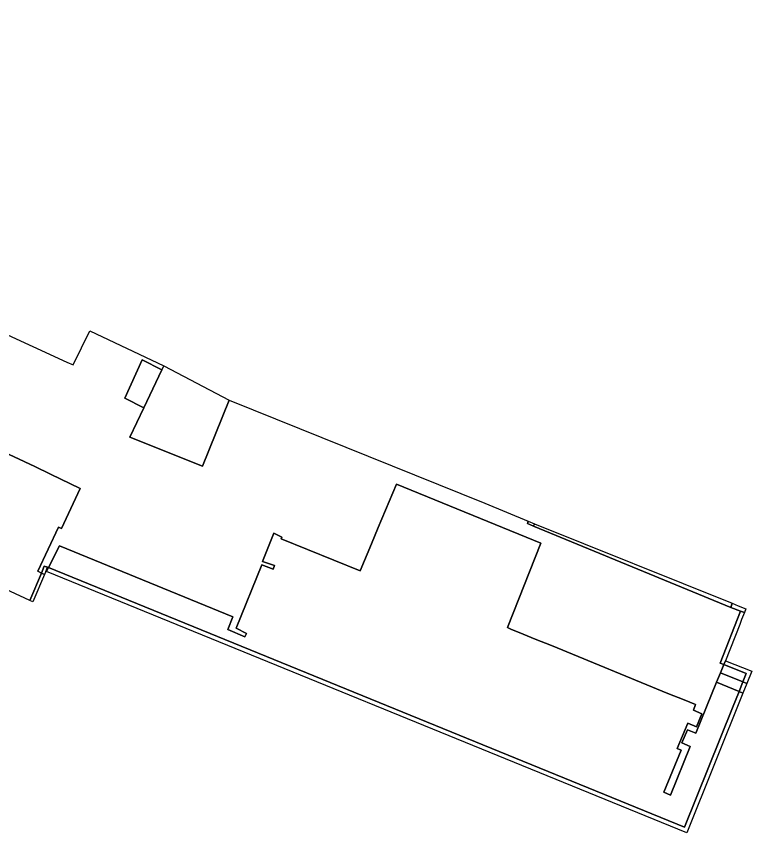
# Model space of a CAD drawing. Extents: x -600391 to -599491, y -1160176 to -1159402.
# Drawn here: x -599634.24 to -599598.69, y -1159917.47 to -1159878.01 of the extents above; entities that cross this region are included whole.
import ezdxf

# ---------------------------------------------------------------- set-up
doc = ezdxf.new("R2010")
doc.units = 0
doc.layers.add('Level 61', color=7, linetype='Continuous')
doc.layers.add('Level 62', color=7, linetype='Continuous')

msp = doc.modelspace()

# ---------------------------------------------------------------- linework, layer by layer
at = {"layer": 'Level 61'}
for points in [[(-599640.25, -1159890.84), (-599631.8, -1159894.72)], [(-599631.5, -1159894.86), (-599630.69, -1159893.21)], [(-599630.69, -1159893.21), (-599627.11, -1159894.91)], [(-599631.8, -1159894.72), (-599631.5, -1159894.86)], [(-599629, -1159896.46), (-599628.15, -1159894.61)], [(-599628.15, -1159894.61), (-599629, -1159896.46)], [(-599628.15, -1159894.61), (-599627.2, -1159895.1)], [(-599627.2, -1159895.1), (-599628.15, -1159894.61)], [(-599627.2, -1159895.1), (-599628.07, -1159896.94)], [(-599628.07, -1159896.94), (-599627.2, -1159895.1)], [(-599627.11, -1159894.91), (-599627.2, -1159895.1)], [(-599627.2, -1159895.1), (-599627.11, -1159894.91)], [(-599627.11, -1159894.91), (-599623.95, -1159896.57)], [(-599640.39, -1159896.48), (-599633.35, -1159899.77)], [(-599633.35, -1159899.77), (-599640.39, -1159896.48)], [(-599628.07, -1159896.94), (-599629, -1159896.46)], [(-599629, -1159896.46), (-599628.07, -1159896.94)], [(-599625.24, -1159899.75), (-599623.95, -1159896.57)], [(-599623.95, -1159896.57), (-599625.24, -1159899.75)], [(-599623.95, -1159896.57), (-599611.59, -1159901.54)], [(-599628.07, -1159896.94), (-599628.75, -1159898.36)], [(-599628.75, -1159898.36), (-599628.07, -1159896.94)], [(-599628.75, -1159898.36), (-599625.24, -1159899.75)], [(-599625.24, -1159899.75), (-599628.75, -1159898.36)], [(-599633.35, -1159899.77), (-599632.59, -1159900.14)], [(-599632.59, -1159900.14), (-599633.35, -1159899.77)], [(-599632.59, -1159900.14), (-599631.16, -1159900.83)], [(-599631.16, -1159900.83), (-599632.59, -1159900.14)], [(-599615.86, -1159900.62), (-599616.75, -1159902.72)], [(-599616.75, -1159902.72), (-599615.86, -1159900.62)], [(-599608.89, -1159903.47), (-599615.86, -1159900.62)], [(-599615.86, -1159900.62), (-599608.89, -1159903.47)], [(-599631.16, -1159900.83), (-599632.06, -1159902.77)], [(-599632.06, -1159902.77), (-599631.16, -1159900.83)], [(-599611.59, -1159901.54), (-599609.49, -1159902.42)], [(-599609.49, -1159902.42), (-599609.53, -1159902.52)], [(-599609.53, -1159902.52), (-599609.49, -1159902.42)], [(-599609.53, -1159902.52), (-599609.24, -1159902.65)], [(-599609.24, -1159902.65), (-599609.53, -1159902.52)], [(-599609.49, -1159902.42), (-599609.19, -1159902.54)], [(-599609.24, -1159902.65), (-599609.19, -1159902.54)], [(-599609.19, -1159902.54), (-599609.24, -1159902.65)], [(-599609.19, -1159902.54), (-599599.64, -1159906.38)], [(-599632.2, -1159902.71), (-599633.2, -1159904.83)], [(-599633.2, -1159904.83), (-599632.2, -1159902.71)], [(-599632.06, -1159902.77), (-599632.2, -1159902.71)], [(-599632.2, -1159902.71), (-599632.06, -1159902.77)], [(-599621.79, -1159902.99), (-599622.34, -1159904.36)], [(-599622.34, -1159904.36), (-599621.79, -1159902.99)], [(-599621.41, -1159903.18), (-599621.79, -1159902.99)], [(-599621.79, -1159902.99), (-599621.41, -1159903.18)], [(-599616.75, -1159902.72), (-599617.07, -1159903.51)], [(-599617.07, -1159903.51), (-599616.75, -1159902.72)], [(-599599.69, -1159906.58), (-599609.24, -1159902.65)], [(-599609.24, -1159902.65), (-599599.69, -1159906.58)], [(-599621.44, -1159903.26), (-599621.41, -1159903.18)], [(-599621.41, -1159903.18), (-599621.44, -1159903.26)], [(-599617.61, -1159904.81), (-599621.44, -1159903.26)], [(-599621.44, -1159903.26), (-599617.61, -1159904.81)], [(-599632.16, -1159903.61), (-599632.69, -1159904.66)], [(-599632.69, -1159904.66), (-599632.16, -1159903.61)], [(-599623.77, -1159907.04), (-599632.16, -1159903.61)], [(-599632.16, -1159903.61), (-599623.77, -1159907.04)], [(-599617.07, -1159903.51), (-599617.61, -1159904.81)], [(-599617.61, -1159904.81), (-599617.07, -1159903.51)], [(-599610.49, -1159907.56), (-599608.89, -1159903.47)], [(-599608.89, -1159903.47), (-599610.49, -1159907.56)], [(-599632.89, -1159904.58), (-599633.03, -1159904.92)], [(-599633.03, -1159904.92), (-599632.89, -1159904.58)], [(-599632.73, -1159904.64), (-599632.89, -1159904.58)], [(-599632.89, -1159904.58), (-599632.73, -1159904.64)], [(-599622.38, -1159904.53), (-599623.61, -1159907.58)], [(-599623.61, -1159907.58), (-599622.38, -1159904.53)], [(-599621.82, -1159904.73), (-599622.38, -1159904.53)], [(-599622.38, -1159904.53), (-599621.82, -1159904.73)], [(-599622.34, -1159904.36), (-599621.76, -1159904.56)], [(-599621.76, -1159904.56), (-599622.34, -1159904.36)], [(-599621.76, -1159904.56), (-599621.82, -1159904.73)], [(-599621.82, -1159904.73), (-599621.76, -1159904.56)], [(-599633.03, -1159904.92), (-599633.59, -1159906.24)], [(-599633.59, -1159906.24), (-599633.03, -1159904.92)], [(-599632.88, -1159904.99), (-599633.44, -1159906.31)], [(-599633.2, -1159904.83), (-599633.03, -1159904.92)], [(-599633.03, -1159904.92), (-599633.2, -1159904.83)], [(-599633.03, -1159904.92), (-599632.88, -1159904.99)], [(-599632.88, -1159904.99), (-599633.03, -1159904.92)], [(-599632.81, -1159904.84), (-599632.88, -1159904.99)], [(-599632.73, -1159904.64), (-599632.81, -1159904.84)], [(-599632.81, -1159904.84), (-599632.73, -1159904.64)], [(-599632.78, -1159904.85), (-599632.81, -1159904.84)], [(-599632.78, -1159904.85), (-599632.69, -1159904.66)], [(-599632.69, -1159904.66), (-599632.78, -1159904.85)], [(-599601.82, -1159917.47), (-599632.78, -1159904.85)], [(-599632.69, -1159904.66), (-599632.73, -1159904.64)], [(-599632.73, -1159904.64), (-599632.69, -1159904.66)], [(-599601.93, -1159917.21), (-599632.69, -1159904.66)], [(-599632.69, -1159904.66), (-599601.93, -1159917.21)], [(-599633.59, -1159906.24), (-599635.92, -1159905.16)], [(-599633.44, -1159906.31), (-599633.59, -1159906.24)], [(-599599.64, -1159906.38), (-599599.69, -1159906.58)], [(-599599.69, -1159906.58), (-599599.64, -1159906.38)], [(-599599.64, -1159906.38), (-599599.34, -1159906.5)], [(-599599.34, -1159906.5), (-599598.97, -1159906.65)], [(-599599.23, -1159906.76), (-599600.22, -1159909.27)], [(-599600.22, -1159909.27), (-599599.23, -1159906.76)], [(-599599.23, -1159906.76), (-599599.69, -1159906.58)], [(-599599.69, -1159906.58), (-599599.23, -1159906.76)], [(-599599.04, -1159906.83), (-599599.23, -1159906.76)], [(-599599.23, -1159906.76), (-599599.04, -1159906.83)], [(-599599.08, -1159906.94), (-599599.18, -1159907.17)], [(-599599.04, -1159906.83), (-599599.08, -1159906.94)], [(-599598.97, -1159906.65), (-599599.04, -1159906.83)], [(-599624.02, -1159907.65), (-599623.77, -1159907.04)], [(-599623.77, -1159907.04), (-599624.02, -1159907.65)], [(-599599.18, -1159907.17), (-599599.27, -1159907.4)], [(-599623.19, -1159908), (-599624.02, -1159907.65)], [(-599624.02, -1159907.65), (-599623.19, -1159908)], [(-599623.61, -1159907.58), (-599623.11, -1159907.85)], [(-599623.11, -1159907.85), (-599623.61, -1159907.58)], [(-599610.34, -1159907.64), (-599610.49, -1159907.56)], [(-599610.49, -1159907.56), (-599610.34, -1159907.64)], [(-599609.74, -1159907.87), (-599610.34, -1159907.64)], [(-599610.34, -1159907.64), (-599609.74, -1159907.87)], [(-599599.27, -1159907.4), (-599599.96, -1159909.16)], [(-599623.11, -1159907.85), (-599623.19, -1159908)], [(-599623.19, -1159908), (-599623.11, -1159907.85)], [(-599609.16, -1159908.11), (-599609.74, -1159907.87)], [(-599609.74, -1159907.87), (-599609.16, -1159908.11)], [(-599608.37, -1159908.43), (-599609.16, -1159908.11)], [(-599609.16, -1159908.11), (-599608.37, -1159908.43)], [(-599602.75, -1159910.75), (-599608.37, -1159908.43)], [(-599608.37, -1159908.43), (-599602.75, -1159910.75)], [(-599600.22, -1159909.27), (-599600.04, -1159909.34)], [(-599600.04, -1159909.34), (-599600.22, -1159909.27)], [(-599600.04, -1159909.34), (-599599.96, -1159909.16)], [(-599599.96, -1159909.16), (-599600.04, -1159909.34)], [(-599599.96, -1159909.16), (-599598.69, -1159909.67)], [(-599600.2, -1159909.74), (-599600.04, -1159909.34)], [(-599600.04, -1159909.34), (-599600.2, -1159909.74)], [(-599600.04, -1159909.34), (-599598.95, -1159909.78)], [(-599598.95, -1159909.78), (-599600.04, -1159909.34)], [(-599598.69, -1159909.67), (-599598.93, -1159910.26)], [(-599600.2, -1159909.74), (-599600.39, -1159910.2)], [(-599600.39, -1159910.2), (-599600.2, -1159909.74)], [(-599599.11, -1159910.18), (-599600.2, -1159909.74)], [(-599600.2, -1159909.74), (-599599.11, -1159910.18)], [(-599598.95, -1159909.78), (-599599.11, -1159910.18)], [(-599599.11, -1159910.18), (-599598.95, -1159909.78)], [(-599600.39, -1159910.2), (-599601.39, -1159912.66)], [(-599601.39, -1159912.66), (-599600.39, -1159910.2)], [(-599599.3, -1159910.65), (-599600.39, -1159910.2)], [(-599600.39, -1159910.2), (-599599.3, -1159910.65)], [(-599599.3, -1159910.65), (-599599.11, -1159910.18)], [(-599599.11, -1159910.18), (-599599.3, -1159910.65)], [(-599599.11, -1159910.18), (-599598.93, -1159910.26)], [(-599598.93, -1159910.26), (-599599.11, -1159910.18)], [(-599598.93, -1159910.26), (-599599.11, -1159910.73)], [(-599601.95, -1159911.05), (-599602.75, -1159910.75)], [(-599602.75, -1159910.75), (-599601.95, -1159911.05)], [(-599599.11, -1159910.73), (-599601.82, -1159917.47)], [(-599599.3, -1159910.65), (-599599.61, -1159911.43)], [(-599599.61, -1159911.43), (-599599.3, -1159910.65)], [(-599599.11, -1159910.73), (-599599.3, -1159910.65)], [(-599599.3, -1159910.65), (-599599.11, -1159910.73)], [(-599601.4, -1159911.27), (-599601.95, -1159911.05)], [(-599601.95, -1159911.05), (-599601.4, -1159911.27)], [(-599601.51, -1159911.55), (-599601.4, -1159911.27)], [(-599601.4, -1159911.27), (-599601.51, -1159911.55)], [(-599599.61, -1159911.43), (-599601.93, -1159917.21)], [(-599601.93, -1159917.21), (-599599.61, -1159911.43)], [(-599601.1, -1159911.72), (-599601.51, -1159911.55)], [(-599601.51, -1159911.55), (-599601.1, -1159911.72)], [(-599601.36, -1159912.35), (-599601.1, -1159911.72)], [(-599601.1, -1159911.72), (-599601.36, -1159912.35)], [(-599602.29, -1159913.4), (-599601.77, -1159912.17)], [(-599601.77, -1159912.17), (-599602.29, -1159913.4)], [(-599601.77, -1159912.17), (-599601.36, -1159912.35)], [(-599601.36, -1159912.35), (-599601.77, -1159912.17)], [(-599601.8, -1159912.5), (-599602.07, -1159913.13)], [(-599602.07, -1159913.13), (-599601.8, -1159912.5)], [(-599601.39, -1159912.66), (-599601.8, -1159912.5)], [(-599601.8, -1159912.5), (-599601.39, -1159912.66)], [(-599602.07, -1159913.13), (-599601.66, -1159913.3)], [(-599601.66, -1159913.3), (-599602.07, -1159913.13)], [(-599602.94, -1159915.52), (-599602.1, -1159913.48)], [(-599602.1, -1159913.48), (-599602.94, -1159915.52)], [(-599601.66, -1159913.3), (-599602.62, -1159915.66)], [(-599602.62, -1159915.66), (-599601.66, -1159913.3)], [(-599602.1, -1159913.48), (-599602.29, -1159913.4)], [(-599602.29, -1159913.4), (-599602.1, -1159913.48)], [(-599602.62, -1159915.66), (-599602.94, -1159915.52)], [(-599602.94, -1159915.52), (-599602.62, -1159915.66)]]:
    msp.add_lwpolyline(points, dxfattribs=at)
at = {"layer": 'Level 62'}
for points in [[(-599668.24, -1159878.01), (-599656.14, -1159883.56), (-599644.05, -1159889.1), (-599640.52, -1159890.68), (-599640.25, -1159890.84), (-599631.8, -1159894.72), (-599631.5, -1159894.86), (-599630.69, -1159893.21), (-599627.11, -1159894.91), (-599627.2, -1159895.1), (-599628.15, -1159894.61), (-599629, -1159896.46), (-599628.07, -1159896.94), (-599628.75, -1159898.36), (-599625.24, -1159899.75), (-599623.95, -1159896.57), (-599611.59, -1159901.54), (-599609.49, -1159902.42), (-599609.53, -1159902.52), (-599609.24, -1159902.65), (-599599.69, -1159906.58), (-599599.23, -1159906.76)], [(-599627.2, -1159895.1), (-599628.07, -1159896.94), (-599629, -1159896.46), (-599628.15, -1159894.61), (-599627.2, -1159895.1)], [(-599627.11, -1159894.91), (-599623.95, -1159896.57), (-599625.24, -1159899.75), (-599628.75, -1159898.36), (-599628.07, -1159896.94), (-599627.2, -1159895.1), (-599627.11, -1159894.91)], [(-599640.39, -1159896.48), (-599633.35, -1159899.77), (-599632.59, -1159900.14), (-599631.16, -1159900.83), (-599632.06, -1159902.77), (-599632.2, -1159902.71), (-599633.2, -1159904.83), (-599633.03, -1159904.92), (-599633.59, -1159906.24), (-599635.92, -1159905.16)], [(-599599.23, -1159906.76), (-599600.22, -1159909.27), (-599600.04, -1159909.34), (-599600.2, -1159909.74), (-599600.39, -1159910.2), (-599601.39, -1159912.66), (-599601.8, -1159912.5), (-599602.07, -1159913.13), (-599601.66, -1159913.3), (-599602.62, -1159915.66), (-599602.94, -1159915.52), (-599602.1, -1159913.48), (-599602.29, -1159913.4), (-599601.77, -1159912.17), (-599601.36, -1159912.35), (-599601.1, -1159911.72), (-599601.51, -1159911.55), (-599601.4, -1159911.27), (-599601.95, -1159911.05), (-599602.75, -1159910.75), (-599608.37, -1159908.43), (-599609.16, -1159908.11), (-599609.74, -1159907.87), (-599610.34, -1159907.64), (-599610.49, -1159907.56), (-599608.89, -1159903.47), (-599615.86, -1159900.62), (-599616.75, -1159902.72), (-599617.07, -1159903.51), (-599617.61, -1159904.81), (-599621.44, -1159903.26), (-599621.41, -1159903.18), (-599621.79, -1159902.99), (-599622.34, -1159904.36), (-599621.76, -1159904.56), (-599621.82, -1159904.73), (-599622.38, -1159904.53), (-599623.61, -1159907.58), (-599623.11, -1159907.85), (-599623.19, -1159908), (-599624.02, -1159907.65), (-599623.77, -1159907.04), (-599632.16, -1159903.61), (-599632.69, -1159904.66), (-599632.73, -1159904.64), (-599632.89, -1159904.58), (-599633.03, -1159904.92), (-599633.2, -1159904.83), (-599632.2, -1159902.71), (-599632.06, -1159902.77), (-599631.16, -1159900.83), (-599632.59, -1159900.14), (-599633.35, -1159899.77), (-599640.39, -1159896.48)], [(-599632.69, -1159904.66), (-599632.16, -1159903.61), (-599623.77, -1159907.04), (-599624.02, -1159907.65), (-599623.19, -1159908), (-599623.11, -1159907.85), (-599623.61, -1159907.58), (-599622.38, -1159904.53), (-599621.82, -1159904.73), (-599621.76, -1159904.56), (-599622.34, -1159904.36), (-599621.79, -1159902.99), (-599621.41, -1159903.18), (-599621.44, -1159903.26), (-599617.61, -1159904.81), (-599617.07, -1159903.51), (-599616.75, -1159902.72), (-599615.86, -1159900.62), (-599608.89, -1159903.47), (-599610.49, -1159907.56), (-599610.34, -1159907.64), (-599609.74, -1159907.87), (-599609.16, -1159908.11), (-599608.37, -1159908.43), (-599602.75, -1159910.75), (-599601.95, -1159911.05), (-599601.4, -1159911.27), (-599601.51, -1159911.55), (-599601.1, -1159911.72), (-599601.36, -1159912.35), (-599601.77, -1159912.17), (-599602.29, -1159913.4), (-599602.1, -1159913.48), (-599602.94, -1159915.52), (-599602.62, -1159915.66), (-599601.66, -1159913.3), (-599602.07, -1159913.13), (-599601.8, -1159912.5), (-599601.39, -1159912.66), (-599600.39, -1159910.2), (-599599.3, -1159910.65), (-599599.61, -1159911.43), (-599601.93, -1159917.21), (-599632.69, -1159904.66)], [(-599609.19, -1159902.54), (-599609.24, -1159902.65), (-599609.53, -1159902.52), (-599609.49, -1159902.42), (-599609.19, -1159902.54)], [(-599609.19, -1159902.54), (-599599.64, -1159906.38), (-599599.69, -1159906.58), (-599609.24, -1159902.65), (-599609.19, -1159902.54)], [(-599632.81, -1159904.84), (-599632.88, -1159904.99), (-599633.03, -1159904.92), (-599632.89, -1159904.58), (-599632.73, -1159904.64), (-599632.81, -1159904.84)], [(-599633.44, -1159906.31), (-599633.59, -1159906.24), (-599633.03, -1159904.92), (-599632.88, -1159904.99), (-599633.44, -1159906.31)], [(-599632.81, -1159904.84), (-599632.73, -1159904.64), (-599632.69, -1159904.66), (-599632.78, -1159904.85), (-599632.81, -1159904.84)], [(-599632.69, -1159904.66), (-599601.93, -1159917.21), (-599599.61, -1159911.43), (-599599.3, -1159910.65), (-599599.11, -1159910.73), (-599601.82, -1159917.47), (-599632.78, -1159904.85), (-599632.69, -1159904.66)], [(-599599.04, -1159906.83), (-599599.23, -1159906.76), (-599599.69, -1159906.58), (-599599.64, -1159906.38), (-599599.34, -1159906.5), (-599598.97, -1159906.65), (-599599.04, -1159906.83)], [(-599599.04, -1159906.83), (-599599.08, -1159906.94), (-599599.18, -1159907.17), (-599599.27, -1159907.4), (-599599.96, -1159909.16), (-599600.04, -1159909.34), (-599600.22, -1159909.27), (-599599.23, -1159906.76), (-599599.04, -1159906.83)], [(-599598.93, -1159910.26), (-599599.11, -1159910.18), (-599598.95, -1159909.78), (-599600.04, -1159909.34), (-599599.96, -1159909.16), (-599598.69, -1159909.67), (-599598.93, -1159910.26)], [(-599600.2, -1159909.74), (-599600.04, -1159909.34), (-599598.95, -1159909.78), (-599599.11, -1159910.18), (-599600.2, -1159909.74)], [(-599600.2, -1159909.74), (-599599.11, -1159910.18), (-599599.3, -1159910.65), (-599600.39, -1159910.2), (-599600.2, -1159909.74)], [(-599598.93, -1159910.26), (-599599.11, -1159910.73), (-599599.3, -1159910.65), (-599599.11, -1159910.18), (-599598.93, -1159910.26)]]:
    msp.add_lwpolyline(points, dxfattribs=at)

doc.saveas('drawing.dxf')
